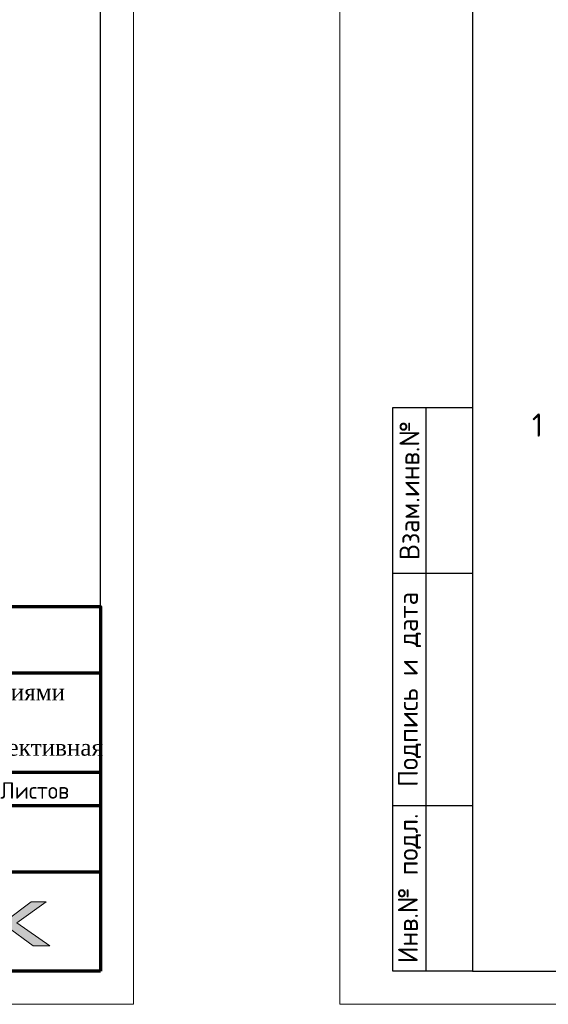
# Model space of a CAD drawing. Header units: millimetres. Extents: x 369815 to 1481759, y -423071 to -27917.
# Tile 220 of 380: x 542256 to 550220, y -198192 to -183342. Entities that reach past the tile are written whole.
import ezdxf
from ezdxf.enums import TextEntityAlignment as Align

# ---------------------------------------------------------------- set-up
doc = ezdxf.new("R2010")
doc.units = ezdxf.units.MM
for name, color, linetype, lineweight in [('Выноски', 20, 'Continuous', 20), ('размер', 1, 'Continuous', 25), ('Рамка', 7, 'Continuous', 70), ('Текст', 7, 'Continuous', 25), ('ТОНКИЕ', 7, 'Continuous', 9)]:
    doc.layers.add(name, color=color, linetype=linetype, lineweight=lineweight)
doc.layers.add('Рамка печать', color=7, linetype='Continuous')
doc.layers.add('ТОЛСТЫЕ_ОСНОВНЫЕ', color=6, linetype='Continuous')
doc.styles.add('GOST-2.304_Type-B', font='GOST_Common.ttf')
doc.styles.add('style1', font='GOST_Common.ttf', dxfattribs={"height": 500})
doc.styles.add('ГОСТ', font='GOST_Common.ttf')

# ---------------------------------------------------------------- blocks, each defined once
blk = doc.blocks.new('*U78')
at = {"layer": 'ТОЛСТЫЕ_ОСНОВНЫЕ'}
for p, q in [((8, 5), (8, 90)), ((8, 90), (20, 90)), ((13, 5), (13, 90)), ((8, 65), (20, 65)), ((8, 30), (20, 30)), ((20, 5), (8, 5))]:
    blk.add_line(p, q, dxfattribs=at)
at = {"layer": 'ТОЛСТЫЕ_ОСНОВНЫЕ', "color": 6}
blk.add_lwpolyline([(20, 5), (415, 5), (415, 292), (20, 292)], close=True, dxfattribs=at)
at = {"layer": 'ТОНКИЕ'}
blk.add_lwpolyline([(0, 0), (420, 0), (420, 297), (0, 297)], close=True, dxfattribs=at)
at = {"layer": 'Текст', "style": 'style1'}
for s, p in [('Взам.инв.№', (10.5, 77.5)), ('Подпись и дата', (10.5, 47.5)), ('Инв.№ подл.', (10.5, 17.5))]:
    blk.add_text(s, height=3, rotation=90, dxfattribs=at).set_placement(p, align=Align.MIDDLE)
blk = doc.blocks.new('штамп кж1.1')
at = {"layer": 'Рамка печать', "lineweight": 20}
h = blk.add_hatch(color=0, dxfattribs=at)
h.paths.add_polyline_path([(419458, -85094), (419234, -85094), (418867, -85370), (418867, -85094), (418712, -85094), (418712, -85757), (418867, -85757), (418867, -85466), (419264, -85757), (419512, -85757), (419019, -85406)])
h.paths.add_polyline_path([(419737, -85219), (420175, -85219), (420175, -85757), (420329, -85757), (420329, -85094), (420165, -85094), (419583, -85094), (419583, -85251), (419583, -85757), (419737, -85757)])
h.paths.add_polyline_path([(421451, -85091), (421295, -85091), (421295, -85754), (421451, -85754), (421451, -85462), (421847, -85754), (422095, -85754), (421602, -85403), (422041, -85091), (421818, -85091), (421451, -85367)])
at = {"layer": 'Рамка', "color": 7}
for p, q in [((410858, -81634), (422858, -81634)), ((404358, -83134), (422858, -83134)), ((417858, -83634), (422858, -83634)), ((417858, -83634), (422858, -83634)), ((410858, -84634), (422858, -84634))]:
    blk.add_line(p, q, dxfattribs=at)
at = {"layer": 'Рамка'}
blk.add_lwpolyline([(422858, -86134), (404358, -86134), (404358, -80634), (422858, -80634)], close=True, dxfattribs=at)
at = {"layer": 'Рамка печать', "color": 0, "lineweight": 20}
blk.add_lwpolyline([(421295, -85754), (421295, -85091), (421451, -85091), (421451, -85367), (421818, -85091), (422041, -85091), (421602, -85403), (422095, -85754), (421847, -85754), (421451, -85462), (421451, -85754), (421295, -85754)], close=True, dxfattribs=at)
at = {"layer": 'Текст', "color": 7, "style": 'ГОСТ'}
blk.add_text('Листов', height=250, dxfattribs=at).set_placement((421350, -83534))
at = {"layer": 'Текст', "color": 7, "attachment_point": 1, "style": 'ГОСТ'}
for s, width, heights, insert, char_height in [('\\pi594.35517;{\\fTimes New Roman|b0|i0|c204|p18;\\C256;Строительство жилого комплекса со  встроенными помещениями \\P\\pi1441.86779;общественного-делового, коммерческого назначения и \\P\\pi41.3631;поликлиническим учреждением по адресу: г. Чита, ул. 1-я Коллективная}', 11543.07, [0], (411117, -81801), 250), ('\\pi389.01406;{\\fTimes New Roman|b0|i0|c204|p18;\\C256;«Жилой дом со встроенными помещениями \\P\\pi641.91601;общественно-делового и коммерческого \\P\\pi302.06381;назначения на первом этаже здания», поз. 3.1\\P}', 7000, [1500], (410844, -83331), 225)]:
    blk.add_mtext_dynamic_manual_height_columns(s, width=width, gutter_width=12.5, heights=heights, dxfattribs=dict(at, insert=insert, char_height=char_height))

msp = doc.modelspace()

# ---------------------------------------------------------------- block references
at = {"xscale": 100, "yscale": 100, "zscale": 100}
for p in [(501971, -198191.8, 3100), (547077.8, -198191.8, 3100)]:
    msp.add_blockref('*U78', p, dxfattribs=at)
at = {"layer": 'размер'}
for p in [(70023.8, -111557.6, 3100), (120612.6, -111557.6, 3100)]:
    msp.add_blockref('штамп кж1.1', p, dxfattribs=at)

# ---------------------------------------------------------------- texts
at = {"ltscale": 100, "insert": (525468.6, -188536.5, 3100), "char_height": 250, "width": 17398.124, "attachment_point": 1, "style": 'GOST-2.304_Type-B'}
msp.add_mtext('\\pi-750,l750,t750,5000;1.^IОбщие примечания см. лист 1\\P2.^IШпильки поз.3 устанавливать с шагом 400 по вертикали и с шагом  400 по горизонтали .\\P3.^IАрмирование пилонов  выполнять отдельными стержнями. Арматуру вязать вязальной проволокой в каждом пересечении.\\P{\\C7;4.^IДиаметр оправки стержня при d<20мм - 5d, при d≥20мм - 8d}', dxfattribs=at)
at = {"layer": 'Выноски', "style": 'GOST-2.304_Type-B'}
msp.add_text('1', height=350, dxfattribs=at).set_placement((549973.4, -189630.6, 3100))
at = {"layer": 'Текст', "color": 7, "char_height": 250, "attachment_point": 1, "style": 'ГОСТ'}
for s, insert in [('\\pi3500;{\\C0;\\P\\pi1371.59091;План пилонов} 2-5-го этажа{\\H1.83333x; }', (480882.1, -196191.8, 3100)), ('\\pi3500;{\\C256;\\P\\pi2264.39394;Пилон П1 (2-5ЭТ)}', (531471, -196191.8, 3100))]:
    msp.add_mtext_dynamic_manual_height_columns(s, width=7000, gutter_width=12.5, heights=[1500], dxfattribs=dict(at, insert=insert))

doc.saveas('drawing.dxf')
